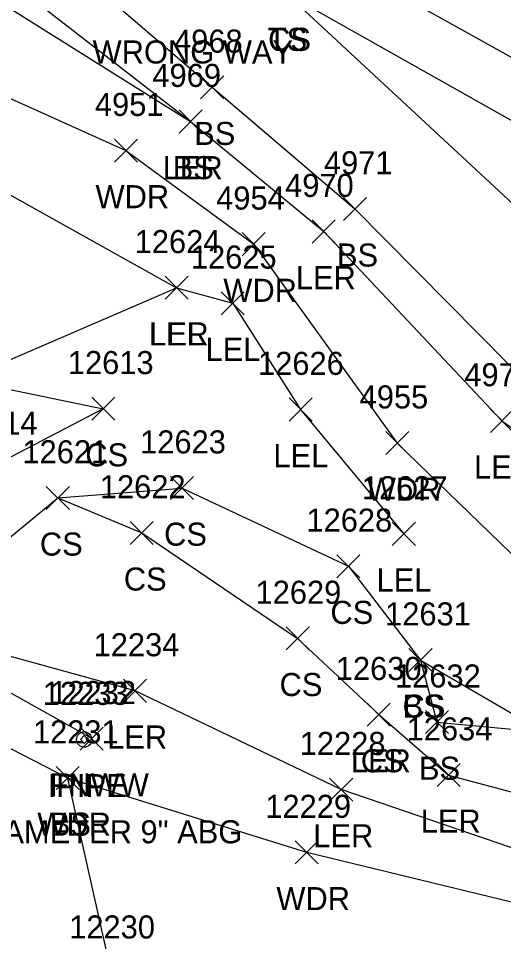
# Model space of a CAD drawing. Extents: x 1462089 to 1464015, y 730534 to 736144.
# Drawn here: x 1462478.7 to 1462520.7, y 731607.6 to 731687.6 of the extents above; entities that cross this region are included whole.
import ezdxf

# ---------------------------------------------------------------- set-up
doc = ezdxf.new("R2010")
doc.units = 0
for name, color, linetype in [('L_A', 7, 'Continuous'), ('L_I', 7, 'Continuous'), ('L_TIC', 7, 'Continuous'), ('LARO', 7, 'Continuous'), ('LAWA', 7, 'Continuous'), ('LELB', 7, 'Continuous'), ('LFNC', 7, 'Continuous'), ('M_A', 7, 'Continuous'), ('M_C', 7, 'Continuous'), ('M_I', 7, 'Continuous'), ('MPIP', 7, 'Continuous'), ('PET', 7, 'Continuous'), ('S_C', 7, 'Continuous')]:
    doc.layers.add(name, color=color, linetype=linetype)

msp = doc.modelspace()

# ---------------------------------------------------------------- linework, layer by layer
at = {"layer": 'L_TIC'}
for points in [[(1462494.486, 731680.644), (1462496.486, 731682.644)], [(1462496.486, 731680.644), (1462494.486, 731682.644)], [(1462492.617, 731677.674), (1462494.617, 731679.674)], [(1462494.617, 731677.674), (1462492.617, 731679.674)], [(1462492.617, 731677.674), (1462494.617, 731679.674)], [(1462494.617, 731677.674), (1462492.617, 731679.674)], [(1462487.007, 731675.157), (1462489.007, 731677.157)], [(1462489.007, 731675.157), (1462487.007, 731677.157)], [(1462506.864, 731670.1), (1462508.864, 731672.1)], [(1462508.864, 731670.1), (1462506.864, 731672.1)], [(1462506.864, 731670.1), (1462508.864, 731672.1)], [(1462508.864, 731670.1), (1462506.864, 731672.1)], [(1462504.155, 731668.137), (1462506.155, 731670.137)], [(1462506.155, 731668.137), (1462504.155, 731670.137)], [(1462498.088, 731667.041), (1462500.088, 731669.041)], [(1462500.088, 731667.041), (1462498.088, 731669.041)], [(1462491.399, 731663.265), (1462493.399, 731665.265)], [(1462493.399, 731663.265), (1462491.399, 731665.265)], [(1462491.399, 731663.265), (1462493.399, 731665.265)], [(1462493.399, 731663.265), (1462491.399, 731665.265)], [(1462496.273, 731661.923), (1462498.273, 731663.923)], [(1462498.273, 731661.923), (1462496.273, 731663.923)], [(1462485.04, 731652.776), (1462487.04, 731654.776)], [(1462487.04, 731652.776), (1462485.04, 731654.776)], [(1462502.154, 731652.707), (1462504.154, 731654.707)], [(1462504.154, 731652.707), (1462502.154, 731654.707)], [(1462519.606, 731651.722), (1462521.606, 731653.722)], [(1462521.606, 731651.722), (1462519.606, 731653.722)], [(1462510.531, 731649.799), (1462512.531, 731651.799)], [(1462512.531, 731649.799), (1462510.531, 731651.799)], [(1462491.873, 731645.898), (1462493.873, 731647.898)], [(1462493.873, 731645.898), (1462491.873, 731647.898)], [(1462481.103, 731645.041), (1462483.103, 731647.041)], [(1462483.103, 731645.041), (1462481.103, 731647.041)], [(1462481.103, 731645.041), (1462483.103, 731647.041)], [(1462483.103, 731645.041), (1462481.103, 731647.041)], [(1462488.381, 731642.008), (1462490.381, 731644.008)], [(1462490.381, 731642.008), (1462488.381, 731644.008)], [(1462511.101, 731641.927), (1462513.101, 731643.927)], [(1462513.101, 731641.927), (1462511.101, 731643.927)], [(1462506.297, 731639.119), (1462508.297, 731641.119)], [(1462508.297, 731639.119), (1462506.297, 731641.119)], [(1462501.888, 731632.863), (1462503.888, 731634.863)], [(1462503.888, 731632.863), (1462501.888, 731634.863)], [(1462512.55, 731630.987), (1462514.55, 731632.987)], [(1462514.55, 731630.987), (1462512.55, 731632.987)], [(1462512.55, 731630.987), (1462514.55, 731632.987)], [(1462514.55, 731630.987), (1462512.55, 731632.987)], [(1462487.794, 731628.315), (1462489.794, 731630.315)], [(1462489.794, 731628.315), (1462487.794, 731630.315)], [(1462508.927, 731626.255), (1462510.927, 731628.255)], [(1462510.927, 731626.255), (1462508.927, 731628.255)], [(1462508.927, 731626.255), (1462510.927, 731628.255)], [(1462510.927, 731626.255), (1462508.927, 731628.255)], [(1462513.974, 731625.603), (1462515.974, 731627.603)], [(1462515.974, 731625.603), (1462513.974, 731627.603)], [(1462484.036, 731624.171), (1462486.036, 731626.171)], [(1462486.036, 731624.171), (1462484.036, 731626.171)], [(1462481.961, 731620.756), (1462483.961, 731622.756)], [(1462483.961, 731620.756), (1462481.961, 731622.756)], [(1462481.961, 731620.756), (1462483.961, 731622.756)], [(1462483.961, 731620.756), (1462481.961, 731622.756)], [(1462514.984, 731621.019), (1462516.984, 731623.019)], [(1462516.984, 731621.019), (1462514.984, 731623.019)], [(1462505.669, 731619.754), (1462507.669, 731621.754)], [(1462507.669, 731619.754), (1462505.669, 731621.754)], [(1462502.687, 731614.303), (1462504.687, 731616.303)], [(1462504.687, 731614.303), (1462502.687, 731616.303)]]:
    msp.add_lwpolyline(points, dxfattribs=at)
at = {"layer": 'LARO'}
for points in [[(1462346.484, 731772.245), (1462377.204, 731754.639), (1462387.4, 731743.258), (1462405.336, 731739.989), (1462422.595, 731728.101), (1462430.525, 731721.568), (1462436.62, 731722.191), (1462456.917, 731710.315), (1462466.227, 731695.84), (1462493.617, 731678.674), (1462505.155, 731669.137), (1462520.606, 731652.722), (1462532.459, 731644.31), (1462542.472, 731620.329), (1462550.678, 731609.71), (1462554.342, 731599.778), (1462565.778, 731588.089), (1462568.931, 731580.005), (1462570.713, 731566.112), (1462578.995, 731548.691), (1462583.025, 731541.222), (1462579.132, 731509.105)], [(1462531.429, 731612.297), (1462506.669, 731620.754), (1462488.794, 731629.315), (1462466.858, 731635.352), (1462444.766, 731644.234), (1462441.056, 731648.619), (1462444.441, 731652.191), (1462428.639, 731671.832), (1462423.479, 731679.306)], [(1462447.424, 731668.046), (1462451.44, 731668.805), (1462459.946, 731673.718), (1462469.958, 731676.781), (1462492.399, 731664.265), (1462497.273, 731662.923), (1462503.154, 731653.707), (1462512.101, 731642.927)], [(1462432.638, 731672.782), (1462441.125, 731666.053), (1462451.738, 731656.899), (1462456.879, 731651.951), (1462470.235, 731650.613), (1462473.908, 731656.27), (1462492.399, 731664.265)], [(1462509.927, 731627.255), (1462515.984, 731622.019), (1462529.113, 731618.507), (1462537.875, 731612.559)]]:
    msp.add_lwpolyline(points, dxfattribs=at)
at = {"layer": 'LAWA'}
for points in [[(1462353.486, 731759.008), (1462368.091, 731753.052), (1462369.061, 731740.918), (1462384.402, 731732.963), (1462402.803, 731736.533), (1462419.775, 731723.669), (1462429.629, 731717.395), (1462437.688, 731715.11), (1462449.892, 731706.469), (1462461.801, 731688.892), (1462471.295, 731683.685), (1462488.007, 731676.157), (1462499.088, 731668.041), (1462511.531, 731650.799), (1462524.054, 731638.685), (1462541.013, 731619.326), (1462554.07, 731597.956), (1462563.813, 731586.287), (1462560.655, 731583.026), (1462552.367, 731581.915), (1462545.438, 731587.026), (1462537.068, 731601.683)], [(1462529.306, 731609.09), (1462503.687, 731615.303), (1462482.961, 731621.756), (1462463.284, 731631.864), (1462443.061, 731640.907), (1462419.395, 731655.593), (1462381.114, 731680.146), (1462355.304, 731693.116), (1462311.252, 731715.6), (1462266.509, 731744.615)]]:
    msp.add_lwpolyline(points, dxfattribs=at)
at = {"layer": 'LELB'}
for points in [[(1462199.973, 731862.797), (1462226.522, 731848.633), (1462244.469, 731839.44), (1462279.961, 731820.277), (1462307.49, 731805.659), (1462330.44, 731793.577), (1462345.388, 731783.622), (1462390.349, 731759.437), (1462428.457, 731739.343), (1462460.592, 731719.83), (1462475.515, 731708.509), (1462501.897, 731689.799), (1462542.27, 731667.043), (1462570.627, 731642.981), (1462603.035, 731612.581), (1462606.866, 731588.462), (1462599.353, 731546.54), (1462591.287, 731500.049)], [(1462196.85, 731857.082), (1462222.521, 731842.68), (1462241.449, 731834.045), (1462277.078, 731814.636), (1462306.352, 731803.064), (1462327.991, 731787.746), (1462342.712, 731777.977), (1462385.977, 731753.494), (1462425.739, 731732.543), (1462438.297, 731724.765), (1462470.607, 731702.978), (1462495.486, 731681.644), (1462507.864, 731671.1)], [(1462456.917, 731710.315), (1462468.72, 731697.986), (1462493.617, 731678.674)], [(1462501.897, 731689.799), (1462536.038, 731658.093), (1462556.009, 731634.101), (1462578.427, 731594.254), (1462586.04, 731564.762), (1462589.678, 731543.502), (1462586.226, 731501.088), (1462585.38, 731483.091)], [(1462443.527, 731678.427), (1462432.638, 731672.782), (1462441.475, 731668.93), (1462447.424, 731668.046), (1462451.512, 731670.31), (1462459.334, 731676.362), (1462469.958, 731676.781), (1462469.909, 731670.762), (1462462.339, 731653.809), (1462473.908, 731656.27), (1462486.04, 731653.776), (1462475.973, 731648.523), (1462465.965, 731645.835), (1462456.073, 731649.056), (1462449.477, 731652.705), (1462449.69, 731650.06), (1462460.853, 731641.439), (1462473.09, 731638.624), (1462482.103, 731646.041), (1462489.381, 731643.008), (1462502.888, 731633.863), (1462509.927, 731627.255)], [(1462507.864, 731671.1), (1462523.961, 731654.827), (1462532.459, 731644.31), (1462545.45, 731622.268), (1462559.575, 731602.916)], [(1462482.103, 731646.041), (1462492.873, 731646.898), (1462507.297, 731640.119), (1462513.55, 731631.987), (1462524.269, 731625.736), (1462533.413, 731619.725), (1462537.875, 731612.559)], [(1462513.55, 731631.987), (1462514.974, 731626.603), (1462524.269, 731625.736)], [(1462486.764, 731604.845), (1462482.961, 731621.756)]]:
    msp.add_lwpolyline(points, dxfattribs=at)
at = {"layer": 'LFNC'}
msp.add_lwpolyline([(1462485.036, 731625.171), (1462466.858, 731635.352), (1462445.585, 731646.339), (1462441.056, 731648.619), (1462421.589, 731659.284), (1462381.961, 731681.831), (1462356.446, 731694.741), (1462314.517, 731717.791), (1462306.112, 731724.85), (1462296.544, 731731.795), (1462293.532, 731734.468), (1462267.49, 731747.493), (1462237.872, 731764.558), (1462196.318, 731787.421), (1462159.846, 731807.266), (1462122.393, 731829.297), (1462092.333, 731845.638)], dxfattribs=at)
at = {"layer": 'MPIP'}
msp.add_lwpolyline([(1462484.724, 731625.098), (1462484.391, 731625.431), (1462484.057, 731625.098), (1462484.391, 731624.764)], close=True, dxfattribs=at)
msp.add_circle((1462484.391, 731625.098), 0.667, dxfattribs=at)
at = {"layer": 'PET'}
msp.add_lwpolyline([(1462201.656, 731866.043), (1462245.703, 731842.087), (1462281.75, 731822.984), (1462308.734, 731808.187), (1462347.652, 731787.037), (1462392.209, 731761.837), (1462429.222, 731740.598), (1462448.896, 731730.041), (1462477.729, 731709.286), (1462504.154, 731693.872), (1462543.73, 731671.863), (1462578.876, 731652.667), (1462581.934, 731651.196), (1462611.072, 731634.393), (1462616.428, 731629.037), (1462620.383, 731622.699), (1462623.597, 731614.859), (1462625.47, 731606.659), (1462626.295, 731597.635), (1462624.657, 731584.618)], dxfattribs=at)

# ---------------------------------------------------------------- texts
at = {"layer": 'L_A'}
for s, p in [('TS', (1462500.306, 731684.799)), ('CS', (1462500.338, 731684.799)), ('BS', (1462493.927, 731676.644)), ('LER', (1462491.2, 731673.674)), ('BS', (1462492.058, 731673.674)), ('WDR', (1462485.369, 731671.157)), ('BS', (1462506.305, 731666.1)), ('BS', (1462506.305, 731666.1)), ('LER', (1462502.738, 731664.137)), ('WDR', (1462496.451, 731663.041)), ('LER', (1462489.982, 731659.265)), ('LEL', (1462490.037, 731659.265)), ('LEL', (1462494.911, 731657.923)), ('CS', (1462484.481, 731648.776)), ('LEL', (1462500.792, 731648.707)), ('LER', (1462518.189, 731647.722)), ('WDR', (1462508.893, 731645.799)), ('CS', (1462491.314, 731641.898)), ('CS', (1462480.544, 731641.041)), ('CS', (1462480.544, 731641.041)), ('CS', (1462487.822, 731638.008)), ('LEL', (1462509.739, 731637.927)), ('CS', (1462505.738, 731635.119)), ('CS', (1462501.329, 731628.863)), ('CS', (1462511.991, 731626.987)), ('BS', (1462511.991, 731626.987)), ('LER', (1462486.377, 731624.315)), ('LER', (1462507.51, 731622.255)), ('CS', (1462508.368, 731622.255)), ('BS', (1462513.415, 731621.603)), ('FNWW', (1462481.383, 731620.171)), ('WDR', (1462480.323, 731616.756)), ('BS', (1462481.402, 731616.756)), ('LER', (1462513.567, 731617.019)), ('LER', (1462504.252, 731615.754)), ('WDR', (1462501.049, 731610.303))]:
    msp.add_text(s, height=2, dxfattribs=at).set_placement(p)
at = {"layer": 'L_I'}
for s, p in [('4968', (1462492.179, 731684.644)), ('4969', (1462490.302, 731681.674)), ('4969', (1462490.302, 731681.674)), ('4951', (1462485.314, 731679.157)), ('4971', (1462505.172, 731674.1)), ('4971', (1462505.172, 731674.1)), ('4970', (1462501.808, 731672.137)), ('4954', (1462495.829, 731671.041)), ('12624', (1462488.762, 731667.265)), ('12624', (1462488.762, 731667.265)), ('12625', (1462493.636, 731665.923)), ('12613', (1462482.969, 731656.776)), ('12626', (1462499.461, 731656.707)), ('4973', (1462517.346, 731655.722)), ('4955', (1462508.271, 731653.799)), ('12614', (1462472.902, 731651.523)), ('12623', (1462489.236, 731649.898)), ('12621', (1462479.032, 731649.041)), ('12621', (1462479.032, 731649.041)), ('12622', (1462485.743, 731646.008)), ('12627', (1462508.463, 731645.927)), ('12628', (1462503.659, 731643.119)), ('12629', (1462499.243, 731636.863)), ('12631', (1462510.479, 731634.987)), ('12631', (1462510.479, 731634.987)), ('12234', (1462485.204, 731632.315)), ('12630', (1462506.203, 731630.255)), ('12630', (1462506.203, 731630.255)), ('12632', (1462511.337, 731629.603)), ('12232', (1462481.446, 731628.171)), ('12231', (1462479.938, 731624.756)), ('12231', (1462479.938, 731624.756)), ('12634', (1462512.346, 731625.019)), ('12228', (1462503.079, 731623.754)), ('12229', (1462500.089, 731618.303)), ('12230', (1462483.087, 731607.845)), ('12230', (1462483.087, 731607.845))]:
    msp.add_text(s, height=2, dxfattribs=at).set_placement(p)
at = {"layer": 'M_A'}
msp.add_text('IPIPE', height=2, dxfattribs=at).set_placement((1462481.226, 731620.098))
at = {"layer": 'M_C'}
msp.add_text('1.5" DIAMETER 9" ABG', height=2, dxfattribs=at).set_placement((1462469.297, 731616.098))
at = {"layer": 'M_I'}
msp.add_text('12233', height=2, dxfattribs=at).set_placement((1462480.8, 731628.098))
at = {"layer": 'S_C'}
msp.add_text('WRONG WAY', height=2, dxfattribs=at).set_placement((1462485.115, 731683.703))

doc.saveas('drawing.dxf')
